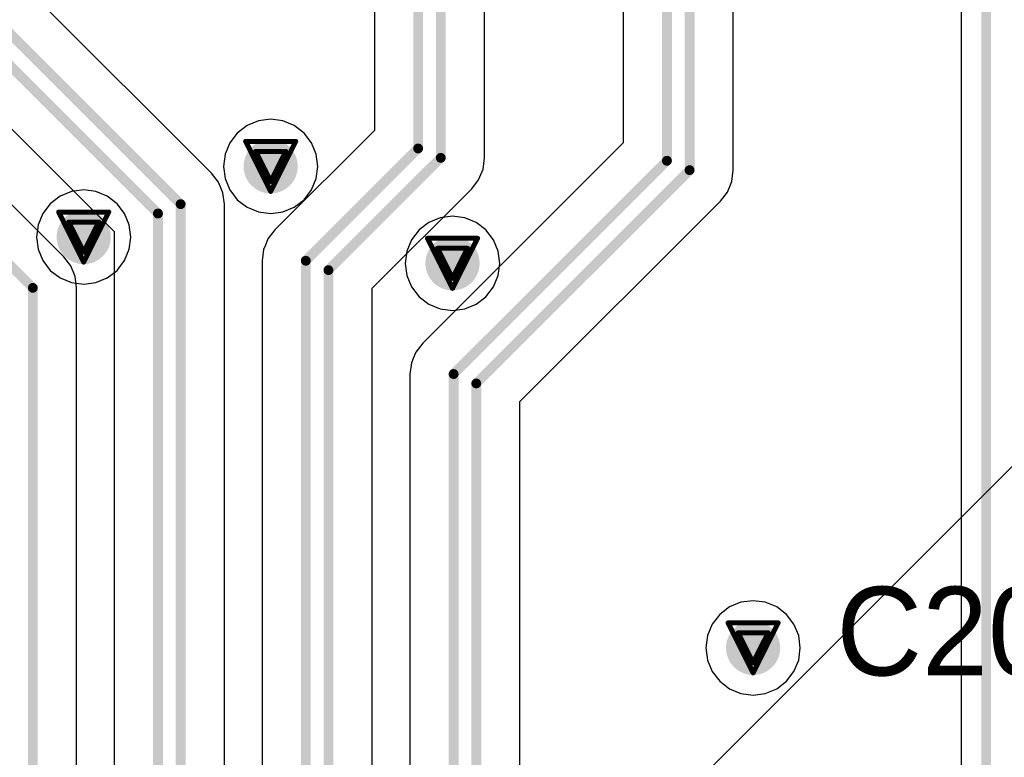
# Model space of a CAD drawing. Header units: millimetres. Extents: x 138 to 555, y 26 to 334.
# Tile 368 of 656: x 178 to 188, y 282 to 289. Entities that reach past the tile are written whole.
import ezdxf

# ---------------------------------------------------------------- set-up
doc = ezdxf.new("R2010")
doc.units = ezdxf.units.MM
for name, color, linetype in [('BottomLayer', 5, 'Continuous'), ('DrillDrawing', 1, 'Continuous'), ('MidLayer1', 16, 'Continuous'), ('MidLayer2', 76, 'Continuous'), ('MidLayer3', 90, 'Continuous'), ('MidLayer4', 156, 'Continuous'), ('MultiLayer', 9, 'Continuous'), ('TopLayer', 1, 'Continuous'), ('TopOverlay', 2, 'Continuous'), ('ViaHoleLayer', 16, 'Continuous')]:
    doc.layers.add(name, color=color, linetype=linetype)

msp = doc.modelspace()

# ---------------------------------------------------------------- linework, layer by layer
at = {"layer": 'BottomLayer'}
msp.add_line((188.0309, 296.8873), (188.0309, 271.3267), dxfattribs=at)
at = {"layer": 'BottomLayer', "const_width": 0.1}
msp.add_lwpolyline([(188.2858, 271.2211), (188.2858, 296.9929)], dxfattribs=at)
at = {"layer": 'BottomLayer', "const_width": 0.275}
for points in [[(180.8866, 287.7756, 1), (181.1616, 287.7756, 1)], [(178.9891, 287.0582, 1), (179.2641, 287.0582, 1)], [(182.7319, 286.7914, 1), (183.0069, 286.7914, 1)], [(185.7826, 282.8875, 1), (186.0576, 282.8875, 1)]]:
    msp.add_lwpolyline(points, format="xyb", close=True, dxfattribs=at)
at = {"layer": 'DrillDrawing', "const_width": 0.0508}
for points in [[(180.7701, 288.0296), (181.2781, 288.0296)], [(180.7701, 288.0296), (181.0241, 287.5216)], [(181.0241, 287.5216), (181.2781, 288.0296)], [(180.8717, 287.928), (181.1765, 287.928)], [(180.8717, 287.928), (181.0241, 287.6232)], [(181.0241, 287.6232), (181.1765, 287.928)], [(178.8726, 287.3122), (179.3806, 287.3122)], [(178.8726, 287.3122), (179.1266, 286.8042)], [(179.1266, 286.8042), (179.3806, 287.3122)], [(178.9742, 287.2106), (179.279, 287.2106)], [(178.9742, 287.2106), (179.1266, 286.9058)], [(179.1266, 286.9058), (179.279, 287.2106)], [(182.6154, 287.0454), (183.1234, 287.0454)], [(182.6154, 287.0454), (182.8694, 286.5374)], [(182.8694, 286.5374), (183.1234, 287.0454)], [(182.717, 286.9438), (183.0218, 286.9438)], [(182.717, 286.9438), (182.8694, 286.639)], [(182.8694, 286.639), (183.0218, 286.9438)], [(185.6661, 283.1415), (186.1741, 283.1415)], [(185.6661, 283.1415), (185.9201, 282.6335)], [(185.9201, 282.6335), (186.1741, 283.1415)], [(185.7677, 283.0399), (186.0725, 283.0399)], [(185.7677, 283.0399), (185.9201, 282.7351)], [(185.9201, 282.7351), (186.0725, 283.0399)]]:
    msp.add_lwpolyline(points, dxfattribs=at)
at = {"layer": 'DrillDrawing', "const_width": 0.0254}
for points in [[(180.7574, 288.0296, 1), (180.7828, 288.0296, 1)], [(180.7574, 288.0296, 1), (180.7828, 288.0296, 1)], [(181.2654, 288.0296, 1), (181.2908, 288.0296, 1)], [(181.2654, 288.0296, 1), (181.2908, 288.0296, 1)], [(180.859, 287.928, 1), (180.8844, 287.928, 1)], [(180.859, 287.928, 1), (180.8844, 287.928, 1)], [(181.1638, 287.928, 1), (181.1892, 287.928, 1)], [(181.1638, 287.928, 1), (181.1892, 287.928, 1)], [(181.0114, 287.6232, 1), (181.0368, 287.6232, 1)], [(181.0114, 287.6232, 1), (181.0368, 287.6232, 1)], [(181.0114, 287.5216, 1), (181.0368, 287.5216, 1)], [(181.0114, 287.5216, 1), (181.0368, 287.5216, 1)], [(178.8599, 287.3122, 1), (178.8853, 287.3122, 1)], [(178.8599, 287.3122, 1), (178.8853, 287.3122, 1)], [(179.3679, 287.3122, 1), (179.3933, 287.3122, 1)], [(179.3679, 287.3122, 1), (179.3933, 287.3122, 1)], [(178.9615, 287.2106, 1), (178.9869, 287.2106, 1)], [(178.9615, 287.2106, 1), (178.9869, 287.2106, 1)], [(179.2663, 287.2106, 1), (179.2917, 287.2106, 1)], [(179.2663, 287.2106, 1), (179.2917, 287.2106, 1)], [(182.6027, 287.0454, 1), (182.6281, 287.0454, 1)], [(182.6027, 287.0454, 1), (182.6281, 287.0454, 1)], [(183.1107, 287.0454, 1), (183.1361, 287.0454, 1)], [(183.1107, 287.0454, 1), (183.1361, 287.0454, 1)], [(179.1139, 286.9058, 1), (179.1393, 286.9058, 1)], [(179.1139, 286.9058, 1), (179.1393, 286.9058, 1)], [(182.7043, 286.9438, 1), (182.7297, 286.9438, 1)], [(182.7043, 286.9438, 1), (182.7297, 286.9438, 1)], [(183.0091, 286.9438, 1), (183.0345, 286.9438, 1)], [(183.0091, 286.9438, 1), (183.0345, 286.9438, 1)], [(179.1139, 286.8042, 1), (179.1393, 286.8042, 1)], [(179.1139, 286.8042, 1), (179.1393, 286.8042, 1)], [(182.8567, 286.639, 1), (182.8821, 286.639, 1)], [(182.8567, 286.639, 1), (182.8821, 286.639, 1)], [(182.8567, 286.5374, 1), (182.8821, 286.5374, 1)], [(182.8567, 286.5374, 1), (182.8821, 286.5374, 1)], [(185.6534, 283.1415, 1), (185.6788, 283.1415, 1)], [(185.6534, 283.1415, 1), (185.6788, 283.1415, 1)], [(186.1614, 283.1415, 1), (186.1868, 283.1415, 1)], [(186.1614, 283.1415, 1), (186.1868, 283.1415, 1)], [(185.755, 283.0399, 1), (185.7804, 283.0399, 1)], [(185.755, 283.0399, 1), (185.7804, 283.0399, 1)], [(186.0598, 283.0399, 1), (186.0852, 283.0399, 1)], [(186.0598, 283.0399, 1), (186.0852, 283.0399, 1)], [(185.9074, 282.7351, 1), (185.9328, 282.7351, 1)], [(185.9074, 282.7351, 1), (185.9328, 282.7351, 1)], [(185.9074, 282.6335, 1), (185.9328, 282.6335, 1)], [(185.9074, 282.6335, 1), (185.9328, 282.6335, 1)]]:
    msp.add_lwpolyline(points, format="xyb", close=True, dxfattribs=at)
at = {"layer": 'MidLayer1'}
msp.add_line((179.6937, 275.8735), (188.8676, 285.0474), dxfattribs=at)
at = {"layer": 'MidLayer1', "const_width": 0.275}
for points in [[(180.8866, 287.7756, 1), (181.1616, 287.7756, 1)], [(178.9891, 287.0582, 1), (179.2641, 287.0582, 1)], [(182.7319, 286.7914, 1), (183.0069, 286.7914, 1)], [(185.7826, 282.8875, 1), (186.0576, 282.8875, 1)]]:
    msp.add_lwpolyline(points, format="xyb", close=True, dxfattribs=at)
at = {"layer": 'MidLayer2', "const_width": 0.275}
for points in [[(180.8866, 287.7756, 1), (181.1616, 287.7756, 1)], [(178.9891, 287.0582, 1), (179.2641, 287.0582, 1)], [(182.7319, 286.7914, 1), (183.0069, 286.7914, 1)], [(185.7826, 282.8875, 1), (186.0576, 282.8875, 1)]]:
    msp.add_lwpolyline(points, format="xyb", close=True, dxfattribs=at)
at = {"layer": 'MidLayer3', "const_width": 0.275}
for points in [[(180.8866, 287.7756, 1), (181.1616, 287.7756, 1)], [(178.9891, 287.0582, 1), (179.2641, 287.0582, 1)], [(182.7319, 286.7914, 1), (183.0069, 286.7914, 1)], [(185.7826, 282.8875, 1), (186.0576, 282.8875, 1)]]:
    msp.add_lwpolyline(points, format="xyb", close=True, dxfattribs=at)
at = {"layer": 'MidLayer4'}
for p, q in [((180.7845, 288.1905), (180.6853, 288.1143)), ((180.9001, 288.2383), (180.7845, 288.1905)), ((181.0241, 288.2547), (180.9001, 288.2383)), ((181.1481, 288.2383), (181.0241, 288.2547)), ((181.2636, 288.1905), (181.1481, 288.2383)), ((181.3628, 288.1143), (181.2636, 288.1905)), ((180.6853, 288.1143), (180.6091, 288.0151)), ((181.439, 288.0151), (181.3628, 288.1143)), ((180.6091, 288.0151), (180.5613, 287.8996)), ((181.4868, 287.8996), (181.439, 288.0151)), ((180.5613, 287.8996), (180.545, 287.7756)), ((181.5031, 287.7756), (181.4868, 287.8996)), ((180.545, 287.7756), (180.5613, 287.6516)), ((181.4868, 287.6516), (181.5031, 287.7756)), ((180.5613, 287.6516), (180.6091, 287.536)), ((181.439, 287.536), (181.4868, 287.6516)), ((179.0026, 287.521), (178.887, 287.4731)), ((179.1266, 287.5373), (179.0026, 287.521)), ((179.2506, 287.521), (179.1266, 287.5373)), ((179.3661, 287.4731), (179.2506, 287.521)), ((180.6091, 287.536), (180.6853, 287.4368)), ((181.3628, 287.4368), (181.439, 287.536)), ((178.7878, 287.397), (178.7116, 287.2978)), ((178.887, 287.4731), (178.7878, 287.397)), ((179.4653, 287.397), (179.3661, 287.4731)), ((179.5415, 287.2978), (179.4653, 287.397)), ((180.6853, 287.4368), (180.7845, 287.3607)), ((181.2636, 287.3607), (181.3628, 287.4368)), ((178.7116, 287.2978), (178.6638, 287.1822)), ((179.5893, 287.1822), (179.5415, 287.2978)), ((180.7845, 287.3607), (180.9001, 287.3128)), ((180.9001, 287.3128), (181.0241, 287.2965)), ((181.0241, 287.2965), (181.1481, 287.3128)), ((181.1481, 287.3128), (181.2636, 287.3607)), ((182.6299, 287.2063), (182.5306, 287.1302)), ((182.7454, 287.2542), (182.6299, 287.2063)), ((182.8694, 287.2705), (182.7454, 287.2542)), ((182.9934, 287.2542), (182.8694, 287.2705)), ((183.109, 287.2063), (182.9934, 287.2542)), ((183.2082, 287.1302), (183.109, 287.2063)), ((178.6638, 287.1822), (178.6475, 287.0582)), ((179.6057, 287.0582), (179.5893, 287.1822)), ((182.5306, 287.1302), (182.4545, 287.0309)), ((183.2843, 287.0309), (183.2082, 287.1302)), ((178.6475, 287.0582), (178.6638, 286.9342)), ((179.5893, 286.9342), (179.6057, 287.0582)), ((182.4545, 287.0309), (182.4066, 286.9154)), ((183.3322, 286.9154), (183.2843, 287.0309)), ((178.6638, 286.9342), (178.7116, 286.8187)), ((179.5415, 286.8187), (179.5893, 286.9342)), ((182.4066, 286.9154), (182.3903, 286.7914)), ((183.3485, 286.7914), (183.3322, 286.9154)), ((178.7116, 286.8187), (178.7878, 286.7195)), ((179.4653, 286.7195), (179.5415, 286.8187)), ((182.3903, 286.7914), (182.4066, 286.6674)), ((183.3322, 286.6674), (183.3485, 286.7914)), ((178.7878, 286.7195), (178.887, 286.6433)), ((179.3661, 286.6433), (179.4653, 286.7195)), ((178.887, 286.6433), (179.0026, 286.5955)), ((179.0026, 286.5955), (179.1266, 286.5791)), ((179.1266, 286.5791), (179.2506, 286.5955)), ((179.2506, 286.5955), (179.3661, 286.6433)), ((182.4066, 286.6674), (182.4545, 286.5518)), ((183.2843, 286.5518), (183.3322, 286.6674)), ((182.4545, 286.5518), (182.5306, 286.4526)), ((183.2082, 286.4526), (183.2843, 286.5518)), ((182.5306, 286.4526), (182.6299, 286.3765)), ((183.109, 286.3765), (183.2082, 286.4526)), ((182.6299, 286.3765), (182.7454, 286.3286)), ((182.7454, 286.3286), (182.8694, 286.3123)), ((182.8694, 286.3123), (182.9934, 286.3286)), ((182.9934, 286.3286), (183.109, 286.3765)), ((185.6805, 283.3024), (185.5813, 283.2263)), ((185.7961, 283.3503), (185.6805, 283.3024)), ((185.9201, 283.3666), (185.7961, 283.3503)), ((186.0441, 283.3503), (185.9201, 283.3666)), ((186.1596, 283.3024), (186.0441, 283.3503)), ((186.2589, 283.2263), (186.1596, 283.3024)), ((185.5813, 283.2263), (185.5052, 283.127)), ((186.335, 283.127), (186.2589, 283.2263)), ((185.5052, 283.127), (185.4573, 283.0115)), ((186.3829, 283.0115), (186.335, 283.127)), ((185.4573, 283.0115), (185.441, 282.8875)), ((186.3992, 282.8875), (186.3829, 283.0115)), ((185.441, 282.8875), (185.4573, 282.7635)), ((186.3829, 282.7635), (186.3992, 282.8875)), ((185.4573, 282.7635), (185.5052, 282.6479)), ((186.335, 282.6479), (186.3829, 282.7635)), ((185.5052, 282.6479), (185.5813, 282.5487)), ((186.2589, 282.5487), (186.335, 282.6479)), ((185.5813, 282.5487), (185.6805, 282.4726)), ((186.1596, 282.4726), (186.2589, 282.5487)), ((185.6805, 282.4726), (185.7961, 282.4247)), ((185.7961, 282.4247), (185.9201, 282.4084)), ((185.9201, 282.4084), (186.0441, 282.4247)), ((186.0441, 282.4247), (186.1596, 282.4726))]:
    msp.add_line(p, q, dxfattribs=at)
at = {"layer": 'MidLayer4', "const_width": 0.275}
for points in [[(180.8866, 287.7756, 1), (181.1616, 287.7756, 1)], [(178.9891, 287.0582, 1), (179.2641, 287.0582, 1)], [(182.7319, 286.7914, 1), (183.0069, 286.7914, 1)], [(185.7826, 282.8875, 1), (186.0576, 282.8875, 1)]]:
    msp.add_lwpolyline(points, format="xyb", close=True, dxfattribs=at)
at = {"layer": 'MultiLayer', "const_width": 0.275}
for points in [[(180.8866, 287.7756, 1), (181.1616, 287.7756, 1)], [(178.9891, 287.0582, 1), (179.2641, 287.0582, 1)], [(182.7319, 286.7914, 1), (183.0069, 286.7914, 1)], [(185.7826, 282.8875, 1), (186.0576, 282.8875, 1)]]:
    msp.add_lwpolyline(points, format="xyb", close=True, dxfattribs=at)
at = {"layer": 'TopLayer'}
for p, q in [((182.0767, 294.3189), (182.0767, 288.1415)), ((183.1943, 287.8624), (183.1943, 294.2052)), ((184.6017, 294.0917), (184.6017, 288.0165)), ((185.7192, 287.7374), (185.7192, 294.1274)), ((178.9242, 286.8565), (175.3893, 290.3915)), ((180.4243, 287.7064), (178.0693, 290.0615)), ((177.0816, 289.4685), (179.4366, 287.1136)), ((182.0767, 288.1415), (181.0666, 287.1315)), ((184.6017, 288.0165), (182.5667, 285.9815)), ((183.1792, 287.7475), (183.1943, 287.8624)), ((180.4948, 287.6145), (180.4243, 287.7064)), ((180.4243, 287.7064), (180.4243, 287.7064)), ((183.1348, 287.6405), (183.1792, 287.7475)), ((185.7041, 287.6225), (185.7192, 287.7374)), ((180.5176, 287.5594), (180.4948, 287.6145)), ((183.0643, 287.5486), (183.1348, 287.6405)), ((185.6598, 287.5155), (185.7041, 287.6225)), ((180.5391, 287.5075), (180.5176, 287.5594)), ((180.5543, 287.3926), (180.5391, 287.5075)), ((182.0543, 286.5385), (183.0643, 287.5486)), ((185.5893, 287.4236), (185.6598, 287.5155)), ((180.5543, 274.9268), (180.5543, 287.3926)), ((183.5542, 285.3885), (185.5893, 287.4236)), ((179.4366, 287.1136), (179.4366, 274.9268)), ((181.0666, 287.1315), (180.9961, 287.0396)), ((180.9961, 287.0396), (180.9701, 286.9769)), ((180.9518, 286.9325), (180.9367, 286.8177)), ((180.9701, 286.9769), (180.9518, 286.9325)), ((178.9948, 286.7645), (178.9242, 286.8565)), ((180.9367, 286.8177), (180.9367, 274.9268)), ((179.0391, 286.6575), (178.9948, 286.7645)), ((179.0542, 286.5426), (179.0391, 286.6575)), ((179.0542, 274.9268), (179.0542, 286.5426)), ((182.0543, 274.9268), (182.0543, 286.5385)), ((182.4961, 285.8896), (182.4702, 285.8269)), ((182.5667, 285.9815), (182.4961, 285.8896)), ((182.4702, 285.8269), (182.4518, 285.7825)), ((182.4518, 285.7825), (182.4367, 285.6677)), ((182.4367, 285.6677), (182.4367, 274.9268)), ((183.5542, 277.3748), (183.5542, 285.3885))]:
    msp.add_line(p, q, dxfattribs=at)
at = {"layer": 'TopLayer', "const_width": 0.1}
for points in [[(182.5205, 287.9577), (182.5205, 295.7577)], [(185.0455, 287.8327), (185.0455, 295.7827)], [(182.7505, 287.8624), (182.7505, 295.6624)], [(185.2754, 287.7374), (185.2754, 295.6874)], [(174.9455, 290.2077), (178.6104, 286.5426)], [(177.6255, 289.8777), (180.1105, 287.3926)], [(177.3954, 289.7824), (179.8804, 287.2974)], [(181.3805, 286.8177), (182.5205, 287.9577)], [(181.6105, 286.7224), (182.7505, 287.8624)], [(182.8805, 285.6677), (185.0455, 287.8327)], [(183.1104, 285.5724), (185.2754, 287.7374)], [(180.1105, 274.6424), (180.1105, 287.3926)], [(179.8804, 274.6424), (179.8804, 287.2974)], [(181.3805, 274.6424), (181.3805, 286.8177)], [(181.6105, 274.6674), (181.6105, 286.7224)], [(178.6104, 274.6424), (178.6104, 286.5426)], [(182.8805, 274.6424), (182.8805, 285.6677)], [(183.1104, 274.6174), (183.1104, 285.5724)]]:
    msp.add_lwpolyline(points, dxfattribs=at)
at = {"layer": 'TopLayer'}
for points, const_width in [([(180.8866, 287.7756, 1), (181.1616, 287.7756, 1)], 0.275), ([(182.4955, 287.9577, 1), (182.5455, 287.9577, 1)], 0.05), ([(182.4955, 287.9577, 1), (182.5455, 287.9577, 1)], 0.05), ([(182.7255, 287.8624, 1), (182.7755, 287.8624, 1)], 0.05), ([(182.7255, 287.8624, 1), (182.7755, 287.8624, 1)], 0.05), ([(185.0205, 287.8327, 1), (185.0705, 287.8327, 1)], 0.05), ([(185.0205, 287.8327, 1), (185.0705, 287.8327, 1)], 0.05), ([(185.2504, 287.7374, 1), (185.3004, 287.7374, 1)], 0.05), ([(185.2504, 287.7374, 1), (185.3004, 287.7374, 1)], 0.05), ([(180.0855, 287.3926, 1), (180.1355, 287.3926, 1)], 0.05), ([(180.0855, 287.3926, 1), (180.1355, 287.3926, 1)], 0.05), ([(178.9891, 287.0582, 1), (179.2641, 287.0582, 1)], 0.275), ([(179.8554, 287.2974, 1), (179.9054, 287.2974, 1)], 0.05), ([(179.8554, 287.2974, 1), (179.9054, 287.2974, 1)], 0.05), ([(182.7319, 286.7914, 1), (183.0069, 286.7914, 1)], 0.275), ([(181.3555, 286.8177, 1), (181.4055, 286.8177, 1)], 0.05), ([(181.3555, 286.8177, 1), (181.4055, 286.8177, 1)], 0.05), ([(181.5855, 286.7224, 1), (181.6355, 286.7224, 1)], 0.05), ([(181.5855, 286.7224, 1), (181.6355, 286.7224, 1)], 0.05), ([(178.5854, 286.5426, 1), (178.6354, 286.5426, 1)], 0.05), ([(178.5854, 286.5426, 1), (178.6354, 286.5426, 1)], 0.05), ([(182.8555, 285.6677, 1), (182.9055, 285.6677, 1)], 0.05), ([(182.8555, 285.6677, 1), (182.9055, 285.6677, 1)], 0.05), ([(183.0855, 285.5724, 1), (183.1354, 285.5724, 1)], 0.05), ([(183.0855, 285.5724, 1), (183.1354, 285.5724, 1)], 0.05), ([(185.7826, 282.8875, 1), (186.0576, 282.8875, 1)], 0.275)]:
    msp.add_lwpolyline(points, format="xyb", close=True, dxfattribs=dict(at, const_width=const_width))
at = {"layer": 'ViaHoleLayer', "const_width": 0.15}
for points in [[(180.9491, 287.7756, 1), (181.0991, 287.7756, 1)], [(179.0516, 287.0582, 1), (179.2016, 287.0582, 1)], [(182.7944, 286.7914, 1), (182.9444, 286.7914, 1)], [(185.8451, 282.8875, 1), (185.9951, 282.8875, 1)]]:
    msp.add_lwpolyline(points, format="xyb", close=True, dxfattribs=at)

# ---------------------------------------------------------------- texts
at = {"layer": 'TopOverlay'}
msp.add_text('C20', height=0.9, dxfattribs=at).set_placement((186.7655, 282.6075))

doc.saveas('drawing.dxf')
